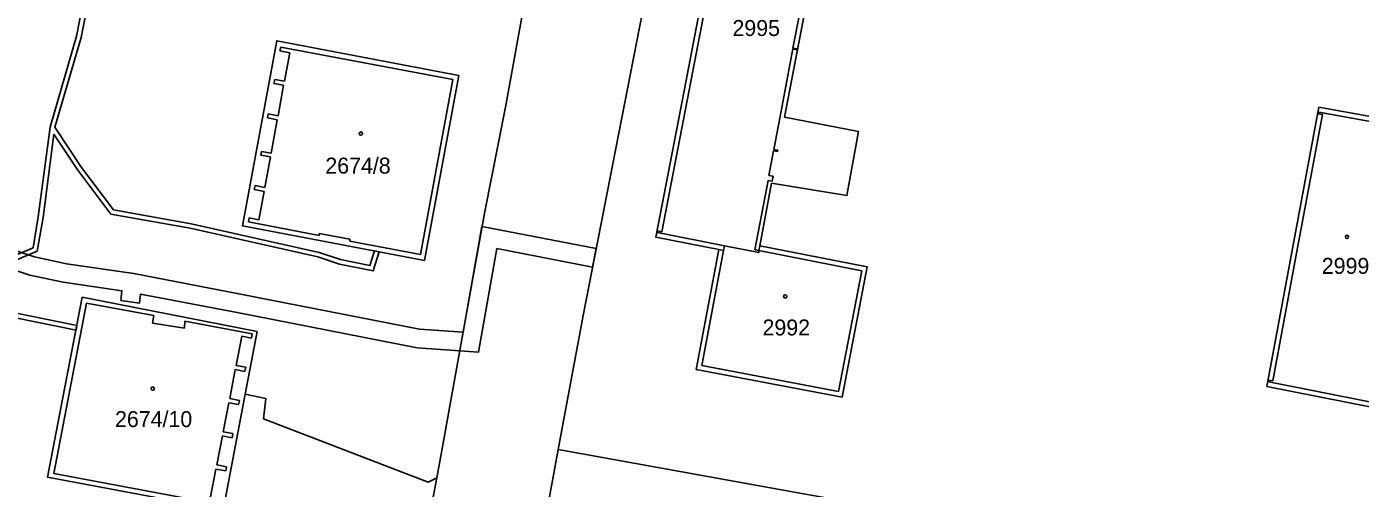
# Model space of a CAD drawing. Extents: x -756746 to -753363, y -1166406 to -1161727.
# Drawn here: x -755238.8 to -755096.9, y -1165233.9 to -1165184.7 of the extents above; entities that cross this region are included whole.
import ezdxf

# ---------------------------------------------------------------- set-up
doc = ezdxf.new("R2010")
doc.units = 0
for name, color, linetype in [('Hranice parcel', 7, 'Continuous'), ('Parcelní čísla', 7, 'Continuous'), ('Vnitřní kresba', 7, 'Continuous'), ('Věcná břemena k části', 7, 'Continuous'), ('Značky budov', 7, 'Continuous')]:
    doc.layers.add(name, color=color, linetype=linetype)

msp = doc.modelspace()

# ---------------------------------------------------------------- linework, layer by layer
at = {"layer": 'Hranice parcel'}
for p, q in [((-755179.62, -1165215.45), (-755160.42, -1165117.49)), ((-755182.25, -1165229.72), (-755179.62, -1165215.45)), ((-755150.46, -1165235.48), (-755182.25, -1165229.72)), ((-755208.07, -1165301.48), (-755195.18, -1165232.73))]:
    msp.add_line(p, q, dxfattribs=at)
for points in [[(-755195.18, -1165232.73), (-755194.72, -1165230.22), (-755190.08, -1165204.4), (-755187.88, -1165193.31), (-755185.72, -1165181.35), (-755183.4, -1165169.62), (-755181.35, -1165158.07), (-755178.5, -1165145.99), (-755176.9, -1165134.25), (-755174.82, -1165122.5), (-755171.34, -1165104.62), (-755169.11, -1165092.87), (-755166.91, -1165081.07), (-755164.91, -1165069.54), (-755163.98, -1165065.31), (-755179.46, -1165046.33)], [(-755160.8, -1165208.04), (-755159.55, -1165201.4), (-755151.54, -1165202.7), (-755150.29, -1165195.89), (-755158.19, -1165194.35), (-755154.79, -1165176.66), (-755146.86, -1165178.15), (-755145.57, -1165170.99), (-755153.44, -1165169.6), (-755151.91, -1165161.77), (-755162.74, -1165159.58), (-755165.57, -1165174.33), (-755169.05, -1165192.5), (-755171.87, -1165207.15), (-755165.18, -1165208.46)], [(-755196.5, -1165209.61), (-755192.84, -1165189.92), (-755212.21, -1165186.24), (-755215.87, -1165205.93), (-755196.5, -1165209.61)], [(-755090.34, -1165195.29), (-755101.32, -1165193.31), (-755104.08, -1165208.16), (-755106.85, -1165223.02), (-755095.91, -1165225.17), (-755093.13, -1165210.23), (-755090.34, -1165195.29)], [(-755165.18, -1165208.46), (-755167.59, -1165221.21), (-755152.04, -1165224.14), (-755149.37, -1165210.29), (-755160.8, -1165208.04)], [(-755160.8, -1165208.04), (-755160.9, -1165208.55), (-755160.92, -1165208.78), (-755164.57, -1165208.05), (-755164.67, -1165208.56), (-755165.18, -1165208.46)], [(-755215.57, -1165223.82), (-755214.31, -1165217.18), (-755232.9, -1165213.53), (-755236.61, -1165232.68), (-755218.43, -1165236.08)], [(-755218.43, -1165236.08), (-755217.92, -1165236.18), (-755215.57, -1165223.82)], [(-755215.57, -1165223.82), (-755213.37, -1165224.31), (-755213.62, -1165226.45), (-755196.11, -1165233.21), (-755195.18, -1165232.73)], [(-755182.25, -1165229.72), (-755183.57, -1165236.88), (-755185.11, -1165245.24), (-755183.45, -1165245.71)]]:
    msp.add_lwpolyline(points, dxfattribs=at)
at = {"layer": 'Vnitřní kresba'}
for p, q in [((-755165.06, -1165174.43), (-755168.54, -1165192.59)), ((-755157.28, -1165187.03), (-755156.67, -1165183.79)), ((-755211.87, -1165187.32), (-755211.79, -1165186.9)), ((-755210.83, -1165187.51), (-755211.87, -1165187.32)), ((-755211.79, -1165186.9), (-755193.46, -1165190.35)), ((-755211.39, -1165190.54), (-755210.83, -1165187.51)), ((-755158.68, -1165194.46), (-755157.3, -1165187.11)), ((-755157.3, -1165187.11), (-755156.87, -1165187.2)), ((-755156.85, -1165187.11), (-755157.28, -1165187.03)), ((-755156.87, -1165187.2), (-755156.85, -1165187.11)), ((-755212.51, -1165190.77), (-755212.43, -1165190.35)), ((-755211.48, -1165190.96), (-755212.51, -1165190.77)), ((-755212.43, -1165190.35), (-755211.39, -1165190.54)), ((-755193.46, -1165190.35), (-755196.93, -1165208.99)), ((-755212.07, -1165194.21), (-755211.48, -1165190.96)), ((-755168.54, -1165192.59), (-755171.22, -1165206.56)), ((-755213.19, -1165194.45), (-755213.11, -1165194.02)), ((-755212.16, -1165194.64), (-755213.19, -1165194.45)), ((-755213.11, -1165194.02), (-755212.07, -1165194.21)), ((-755212.81, -1165198.19), (-755212.16, -1165194.64)), ((-755159.32, -1165197.8), (-755158.68, -1165194.46)), ((-755100.94, -1165194.09), (-755103.58, -1165208.26)), ((-755101.32, -1165193.84), (-755101.35, -1165194.01)), ((-755101.35, -1165194.01), (-755100.94, -1165194.09)), ((-755090.54, -1165195.79), (-755101.32, -1165193.84)), ((-755158.88, -1165197.88), (-755159.32, -1165197.8)), ((-755158.91, -1165198.03), (-755158.88, -1165197.88)), ((-755213.92, -1165198.41), (-755213.84, -1165198)), ((-755212.88, -1165198.6), (-755213.92, -1165198.41)), ((-755213.84, -1165198), (-755212.81, -1165198.19)), ((-755213.48, -1165201.84), (-755212.88, -1165198.6)), ((-755159.84, -1165200.56), (-755159.34, -1165197.95)), ((-755159.34, -1165197.95), (-755158.91, -1165198.03)), ((-755159.4, -1165200.64), (-755159.84, -1165200.56)), ((-755159.5, -1165201.17), (-755159.4, -1165200.64)), ((-755214.6, -1165202.07), (-755214.52, -1165201.65)), ((-755213.56, -1165202.26), (-755214.6, -1165202.07)), ((-755214.52, -1165201.65), (-755213.48, -1165201.84)), ((-755161.33, -1165208.47), (-755159.93, -1165201.09)), ((-755159.93, -1165201.09), (-755159.5, -1165201.17)), ((-755214.13, -1165205.28), (-755213.56, -1165202.26)), ((-755215.23, -1165205.51), (-755215.16, -1165205.09)), ((-755207.71, -1165206.94), (-755215.23, -1165205.51)), ((-755215.16, -1165205.09), (-755214.13, -1165205.28)), ((-755207.68, -1165206.74), (-755207.71, -1165206.94)), ((-755204.42, -1165207.36), (-755207.68, -1165206.74)), ((-755204.45, -1165207.56), (-755204.42, -1165207.36)), ((-755196.93, -1165208.99), (-755204.45, -1165207.56)), ((-755171.65, -1165206.47), (-755171.69, -1165206.65)), ((-755171.69, -1165206.65), (-755164.57, -1165208.05)), ((-755171.22, -1165206.56), (-755171.65, -1165206.47)), ((-755164.67, -1165208.56), (-755166.98, -1165220.79)), ((-755160.9, -1165208.55), (-755161.33, -1165208.47)), ((-755149.97, -1165210.7), (-755160.9, -1165208.55)), ((-755103.58, -1165208.26), (-755106.22, -1165222.43)), ((-755152.45, -1165223.54), (-755149.97, -1165210.7)), ((-755235.94, -1165232.26), (-755232.44, -1165214.15)), ((-755232.44, -1165214.15), (-755225.29, -1165215.47)), ((-755225.29, -1165215.47), (-755225.44, -1165216.28)), ((-755225.44, -1165216.28), (-755222.01, -1165216.82)), ((-755222.01, -1165216.82), (-755221.98, -1165216.07)), ((-755221.98, -1165216.07), (-755214.81, -1165217.4)), ((-755215.93, -1165217.68), (-755216.53, -1165220.77)), ((-755214.9, -1165217.88), (-755215.93, -1165217.68)), ((-755214.81, -1165217.4), (-755214.9, -1165217.88)), ((-755216.62, -1165221.21), (-755217.22, -1165224.31)), ((-755215.59, -1165221.41), (-755216.62, -1165221.21)), ((-755216.53, -1165220.77), (-755215.5, -1165220.97)), ((-755215.5, -1165220.97), (-755215.59, -1165221.41)), ((-755166.98, -1165220.79), (-755152.45, -1165223.54)), ((-755106.63, -1165222.35), (-755106.66, -1165222.53)), ((-755106.66, -1165222.53), (-755095.92, -1165224.64)), ((-755106.22, -1165222.43), (-755106.63, -1165222.35)), ((-755217.3, -1165224.75), (-755217.9, -1165227.83)), ((-755216.28, -1165224.95), (-755217.3, -1165224.75)), ((-755217.22, -1165224.31), (-755216.19, -1165224.51)), ((-755216.19, -1165224.51), (-755216.28, -1165224.95)), ((-755218, -1165228.28), (-755218.6, -1165231.37)), ((-755216.96, -1165228.48), (-755218, -1165228.28)), ((-755217.9, -1165227.83), (-755216.87, -1165228.03)), ((-755216.87, -1165228.03), (-755216.96, -1165228.48)), ((-755218.68, -1165231.81), (-755219.29, -1165234.92)), ((-755217.64, -1165232.01), (-755218.68, -1165231.81)), ((-755218.6, -1165231.37), (-755217.57, -1165231.57)), ((-755217.57, -1165231.57), (-755217.64, -1165232.01)), ((-755218.34, -1165235.56), (-755235.94, -1165232.26))]:
    msp.add_line(p, q, dxfattribs=at)
at = {"layer": 'Věcná břemena k části'}
for points in [[(-755223.44, -1165148.2), (-755225.6, -1165157.65), (-755227.1, -1165163.45), (-755229.86, -1165170.61), (-755230.93, -1165172.5), (-755233.52, -1165185.76), (-755236.33, -1165195.43), (-755237.58, -1165204.98), (-755238.14, -1165208.26), (-755240.89, -1165209.44)], [(-755221.33, -1165205.7), (-755229.58, -1165204.23), (-755232.97, -1165199.71), (-755235.81, -1165195.44), (-755233.03, -1165185.88), (-755230.45, -1165172.68)], [(-755240.48, -1165209.81), (-755237.69, -1165208.61), (-755237.08, -1165205.05), (-755235.92, -1165196.18), (-755233.38, -1165200), (-755229.86, -1165204.69), (-755221.43, -1165206.19), (-755207.85, -1165209.23), (-755205.54, -1165210), (-755201.95, -1165210.72), (-755201.31, -1165208.7), (-755201.81, -1165208.6), (-755202.29, -1165210.14), (-755205.41, -1165209.51), (-755207.71, -1165208.75), (-755221.33, -1165205.7)], [(-755242.06, -1165210.01), (-755238.49, -1165211.16), (-755234.93, -1165211.92), (-755228.68, -1165212.84), (-755228.8, -1165213.86), (-755226.81, -1165214.14), (-755226.71, -1165213.18), (-755216.43, -1165215.16), (-755197.27, -1165218.89), (-755192.74, -1165219.22), (-755190.74, -1165219.36), (-755188.78, -1165208.34), (-755178.61, -1165210.31), (-755178.23, -1165208.35), (-755190.37, -1165206), (-755192.39, -1165217.24), (-755197.01, -1165216.91), (-755216.05, -1165213.2), (-755227.41, -1165211), (-755234.57, -1165209.96), (-755237.97, -1165209.22), (-755241.58, -1165208.07)]]:
    msp.add_lwpolyline(points, dxfattribs=at)
msp.add_lwpolyline([(-755233.48, -1165216.52), (-755242.21, -1165214.77), (-755242.31, -1165215.27), (-755233.57, -1165217.01)], close=True, dxfattribs=at)
at = {"layer": 'Značky budov'}
for centre in [(-755203.25, -1165196.11), (-755098.33, -1165207.1), (-755158.1, -1165213.44), (-755225.4, -1165223.24)]:
    msp.add_circle(centre, 0.175, dxfattribs=at)

# ---------------------------------------------------------------- texts
at = {"layer": 'Parcelní čísla'}
for s, p in [('2995', (-755163.72, -1165185.73)), ('2674/8', (-755207.04, -1165200.37)), ('2999', (-755101.01, -1165211.04)), ('2992', (-755160.52, -1165217.59)), ('2674/10', (-755229.42, -1165227.34))]:
    msp.add_text(s, height=1.7, dxfattribs=at).set_placement(p)

doc.saveas('drawing.dxf')
